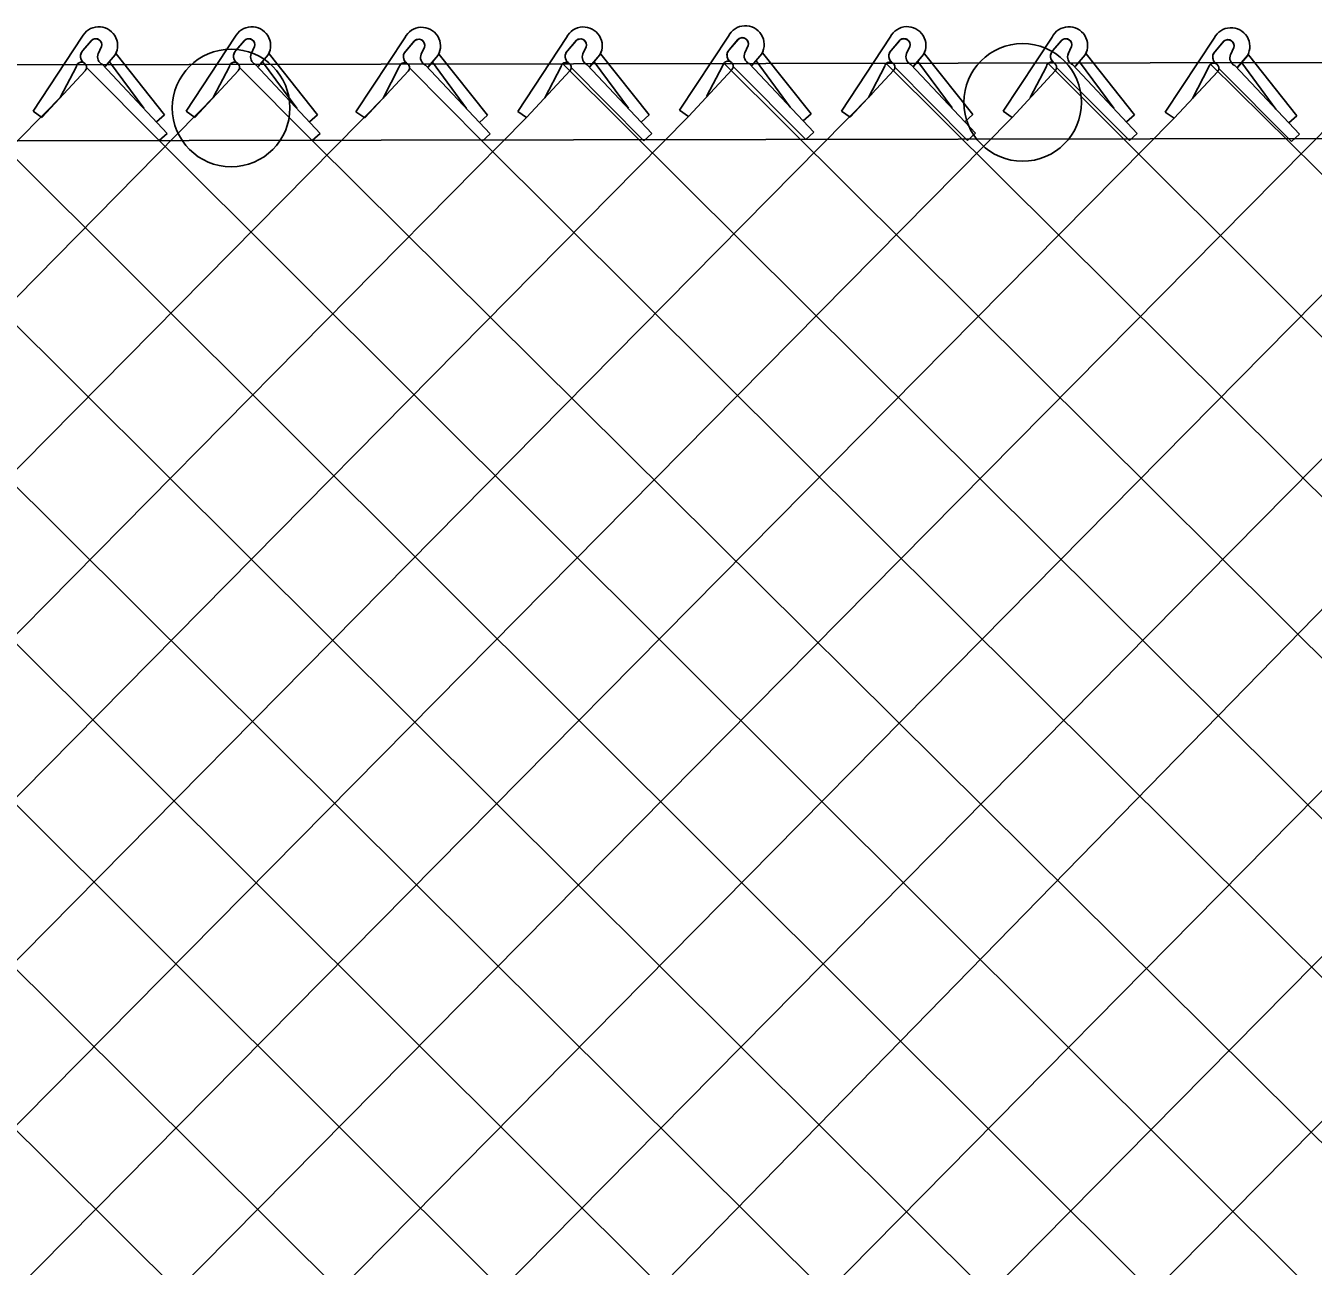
# Model space of a CAD drawing. Extents: x 0 to 2.85, y -0.1 to 1.83.
# Drawn here: x 1.7896 to 1.8537, y 0.8652 to 0.927 of the extents above; entities that cross this region are included whole.
import ezdxf

# ---------------------------------------------------------------- set-up
doc = ezdxf.new("R2010")
doc.units = 0
doc.layers.add('sb_Chainlink Fence', color=7, linetype='Continuous')
doc.layers.add('sb_Existing Structural Steel', color=7, linetype='Continuous')

msp = doc.modelspace()

# ---------------------------------------------------------------- linework, layer by layer
at = {"layer": 'sb_Chainlink Fence'}
for p, q in [((1.8246007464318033, 0.926509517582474), (1.8221642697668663, 0.9228206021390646)), ((1.7924014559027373, 0.926459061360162), (1.7899649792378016, 0.9227701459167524)), ((1.792449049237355, 0.9257902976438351), (1.7928941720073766, 0.9263173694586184)), ((1.79285307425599, 0.9262740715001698), (1.792449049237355, 0.9257902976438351)), ((1.7933751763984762, 0.925988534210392), (1.7932116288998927, 0.9256342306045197)), ((1.7932122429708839, 0.9256467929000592), (1.7933748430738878, 0.9259804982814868)), ((1.8000216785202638, 0.926459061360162), (1.7975852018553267, 0.9227701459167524)), ((1.8000692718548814, 0.9257902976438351), (1.8005143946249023, 0.9263173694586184)), ((1.8004732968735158, 0.9262740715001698), (1.8000692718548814, 0.9257902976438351)), ((1.8009953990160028, 0.925988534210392), (1.8008318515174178, 0.9256342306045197)), ((1.8008324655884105, 0.9256467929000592), (1.8009950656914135, 0.9259804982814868)), ((1.8084840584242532, 0.9264333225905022), (1.8060471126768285, 0.9227436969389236)), ((1.808531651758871, 0.9257645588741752), (1.808976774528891, 0.9262916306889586)), ((1.8089356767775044, 0.9262483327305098), (1.808531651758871, 0.9257645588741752)), ((1.809457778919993, 0.9259627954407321), (1.8092942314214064, 0.9256084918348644)), ((1.8092948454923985, 0.9256210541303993), (1.8094574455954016, 0.925954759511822)), ((1.8165383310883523, 0.9264499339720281), (1.814101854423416, 0.9227610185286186)), ((1.81658592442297, 0.9257811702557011), (1.81703104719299, 0.9263082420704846)), ((1.8169899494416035, 0.9262649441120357), (1.81658592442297, 0.9257811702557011)), ((1.8175120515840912, 0.9259794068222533), (1.8173485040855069, 0.9256251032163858)), ((1.817349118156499, 0.9256376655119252), (1.817511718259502, 0.9259713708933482)), ((1.824648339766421, 0.9258407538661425), (1.825093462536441, 0.9263678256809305)), ((1.8250523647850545, 0.9263245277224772), (1.824648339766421, 0.9258407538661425)), ((1.8255744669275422, 0.9260389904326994), (1.8254109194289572, 0.9256846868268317)), ((1.82541153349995, 0.9256972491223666), (1.8255741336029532, 0.9260309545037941)), ((1.8326574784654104, 0.9264647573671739), (1.8302210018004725, 0.9227758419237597)), ((1.8327050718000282, 0.9257959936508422), (1.8331501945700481, 0.9263230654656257)), ((1.8331090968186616, 0.9262797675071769), (1.8327050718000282, 0.9257959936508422)), ((1.8336311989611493, 0.9259942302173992), (1.8334676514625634, 0.9256399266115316)), ((1.8334682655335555, 0.9256524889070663), (1.8336308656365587, 0.9259861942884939)), ((1.8407103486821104, 0.926459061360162), (1.8382738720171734, 0.9227701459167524)), ((1.8407579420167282, 0.9257902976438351), (1.8412030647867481, 0.9263173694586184)), ((1.8411619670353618, 0.9262740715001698), (1.8407579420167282, 0.9257902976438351)), ((1.8416840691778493, 0.925988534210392), (1.8415205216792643, 0.9256342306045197)), ((1.841521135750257, 0.9256467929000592), (1.8416837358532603, 0.9259804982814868)), ((1.848788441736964, 0.9264113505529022), (1.8463519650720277, 0.9227224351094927)), ((1.8488360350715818, 0.9257425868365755), (1.8492811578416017, 0.9262696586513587)), ((1.8492400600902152, 0.9262263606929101), (1.8488360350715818, 0.9257425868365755)), ((1.849762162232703, 0.9259408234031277), (1.8495986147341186, 0.9255865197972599)), ((1.8495992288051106, 0.9255990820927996), (1.849761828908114, 0.9259327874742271)), ((1.735523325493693, 0.9253459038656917), (1.8468707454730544, 0.8145390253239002)), ((1.7435820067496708, 0.9253482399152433), (1.8549236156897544, 0.8145447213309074)), ((1.7935585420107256, 0.9249993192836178), (1.794053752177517, 0.9255855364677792)), ((1.7935651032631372, 0.925008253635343), (1.794056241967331, 0.9255875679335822)), ((1.795475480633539, 0.9229262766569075), (1.7937784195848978, 0.9252362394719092)), ((1.794053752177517, 0.9255855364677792), (1.794090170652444, 0.9256536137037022)), ((1.794090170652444, 0.9256536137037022), (1.7941212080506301, 0.9257264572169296)), ((1.7965144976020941, 0.9225942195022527), (1.7941016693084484, 0.9256289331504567)), ((1.801178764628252, 0.9249993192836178), (1.8016739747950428, 0.9255855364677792)), ((1.801185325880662, 0.925008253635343), (1.8016764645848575, 0.9255875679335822)), ((1.8030957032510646, 0.9229262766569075), (1.8013986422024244, 0.9252362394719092)), ((1.8016739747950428, 0.9255855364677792), (1.8017103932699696, 0.9256536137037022)), ((1.8017103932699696, 0.9256536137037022), (1.8017414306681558, 0.9257264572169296)), ((1.8041347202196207, 0.9225942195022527), (1.801721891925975, 0.9256289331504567)), ((1.8096411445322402, 0.9249735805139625), (1.8101363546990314, 0.9255597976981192)), ((1.809647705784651, 0.9249825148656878), (1.8101388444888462, 0.9255618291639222)), ((1.8101363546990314, 0.9255597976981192), (1.8101727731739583, 0.9256278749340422)), ((1.8101727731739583, 0.9256278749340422), (1.8102038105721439, 0.9257007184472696)), ((1.8125971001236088, 0.9225684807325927), (1.8101842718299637, 0.9256031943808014)), ((1.8176954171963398, 0.9249901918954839), (1.8181906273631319, 0.9255764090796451)), ((1.8177019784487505, 0.9249991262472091), (1.8181931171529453, 0.9255784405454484)), ((1.8196123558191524, 0.9229171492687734), (1.8179152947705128, 0.9252271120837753)), ((1.8181906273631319, 0.9255764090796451), (1.8182270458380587, 0.9256444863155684)), ((1.8182270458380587, 0.9256444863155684), (1.8182580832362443, 0.9257173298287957)), ((1.8206513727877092, 0.9225850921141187), (1.8182385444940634, 0.9256198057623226)), ((1.82575783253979, 0.9250497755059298), (1.8262530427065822, 0.9256359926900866)), ((1.8257643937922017, 0.9250587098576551), (1.8262555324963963, 0.9256380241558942)), ((1.8276747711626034, 0.9229767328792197), (1.8259777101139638, 0.9252866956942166)), ((1.8262530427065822, 0.9256359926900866), (1.826289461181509, 0.9257040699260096)), ((1.826289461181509, 0.9257040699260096), (1.8263204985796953, 0.925776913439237)), ((1.8287137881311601, 0.9226446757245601), (1.8263009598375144, 0.9256793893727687)), ((1.8338145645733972, 0.9250050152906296), (1.8343097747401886, 0.9255912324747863)), ((1.8338211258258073, 0.9250139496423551), (1.8343122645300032, 0.9255932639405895)), ((1.8357315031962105, 0.9229319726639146), (1.8340344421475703, 0.9252419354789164)), ((1.8343097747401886, 0.9255912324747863), (1.8343461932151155, 0.9256593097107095)), ((1.8343461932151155, 0.9256593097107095), (1.8343772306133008, 0.9257321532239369)), ((1.8367705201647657, 0.9225999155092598), (1.8343576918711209, 0.9256346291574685)), ((1.8418674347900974, 0.9249993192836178), (1.8423626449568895, 0.9255855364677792)), ((1.8418739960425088, 0.925008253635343), (1.8423651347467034, 0.9255875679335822)), ((1.8437843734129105, 0.9229262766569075), (1.8420873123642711, 0.9252362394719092)), ((1.8423626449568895, 0.9255855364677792), (1.8423990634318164, 0.9256536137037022)), ((1.8423990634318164, 0.9256536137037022), (1.8424301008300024, 0.9257264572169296)), ((1.8448233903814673, 0.9225942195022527), (1.8424105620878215, 0.9256289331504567)), ((1.8499455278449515, 0.924951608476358), (1.8504407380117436, 0.9255378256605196)), ((1.8499520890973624, 0.9249605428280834), (1.850443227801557, 0.9255398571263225)), ((1.8504407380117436, 0.9255378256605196), (1.8504771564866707, 0.9256059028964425)), ((1.8504771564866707, 0.9256059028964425), (1.850508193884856, 0.92567874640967)), ((1.8529014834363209, 0.922546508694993), (1.8504886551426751, 0.925581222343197)), ((1.7904109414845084, 0.9224654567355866), (1.7925807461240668, 0.9248028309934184)), ((1.7904109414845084, 0.9224654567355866), (1.7925669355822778, 0.9247890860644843)), ((1.7921240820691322, 0.9250035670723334), (1.7913124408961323, 0.9234520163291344)), ((1.792625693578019, 0.9249523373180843), (1.7962530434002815, 0.9213095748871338)), ((1.7934234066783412, 0.9250948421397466), (1.7966488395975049, 0.9216682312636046)), ((1.7980311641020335, 0.9224654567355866), (1.8002009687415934, 0.9248028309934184)), ((1.7980311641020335, 0.9224654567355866), (1.8001871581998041, 0.9247890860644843)), ((1.7997443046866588, 0.9250035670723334), (1.7989326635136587, 0.9234520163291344)), ((1.8002459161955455, 0.9249523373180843), (1.8038732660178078, 0.9213095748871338)), ((1.8010436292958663, 0.9250948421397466), (1.80426906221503, 0.9216682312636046)), ((1.8064935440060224, 0.9224397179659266), (1.8086633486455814, 0.9247770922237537)), ((1.8064935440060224, 0.9224397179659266), (1.8086495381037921, 0.9247633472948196)), ((1.8082066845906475, 0.9249778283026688), (1.807395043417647, 0.9234262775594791)), ((1.8087082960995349, 0.9249265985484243), (1.8123356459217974, 0.9212838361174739)), ((1.809506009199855, 0.9250691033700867), (1.8127314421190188, 0.9216424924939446)), ((1.8115580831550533, 0.9229005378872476), (1.8098610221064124, 0.9252105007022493)), ((1.8145478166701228, 0.9224563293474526), (1.8167176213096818, 0.9247937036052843)), ((1.8145478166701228, 0.9224563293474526), (1.816703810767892, 0.9247799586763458)), ((1.8162609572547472, 0.9249944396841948), (1.8154493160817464, 0.9234428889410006)), ((1.816362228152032, 0.925117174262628), (1.927418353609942, 0.8145962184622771)), ((1.816762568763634, 0.9249432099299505), (1.8203899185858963, 0.9213004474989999)), ((1.8175602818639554, 0.9250857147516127), (1.8207857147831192, 0.9216591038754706)), ((1.8226102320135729, 0.9225159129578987), (1.8247800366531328, 0.9248532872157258)), ((1.8226102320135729, 0.9225159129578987), (1.8247662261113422, 0.9248395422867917)), ((1.8243233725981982, 0.9250540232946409), (1.8235117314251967, 0.9235024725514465)), ((1.8244083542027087, 0.9251320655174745), (1.935480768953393, 0.814536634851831)), ((1.824824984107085, 0.9250027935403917), (1.8284523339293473, 0.9213600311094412)), ((1.8256226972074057, 0.9251452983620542), (1.8288481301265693, 0.921718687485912)), ((1.8306669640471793, 0.9224711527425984), (1.8328367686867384, 0.9248085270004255)), ((1.8306669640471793, 0.9224711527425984), (1.832822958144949, 0.9247947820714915)), ((1.8323801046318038, 0.9250092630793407), (1.8315684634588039, 0.9234577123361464)), ((1.83249115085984, 0.9251102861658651), (1.9385650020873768, 0.8195307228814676)), ((1.832881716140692, 0.9249580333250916), (1.8365090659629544, 0.921315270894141)), ((1.8336794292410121, 0.9251005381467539), (1.8369048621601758, 0.9216739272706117)), ((1.8387198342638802, 0.9224654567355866), (1.8408896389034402, 0.9248028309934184)), ((1.8387198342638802, 0.9224654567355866), (1.8408758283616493, 0.9247890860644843)), ((1.8404329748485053, 0.9250035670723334), (1.839621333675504, 0.9234520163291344)), ((1.8405325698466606, 0.9251298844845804), (1.938208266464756, 0.8274684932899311)), ((1.840934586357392, 0.9249523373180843), (1.8445619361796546, 0.9213095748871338)), ((1.8417322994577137, 0.9250948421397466), (1.8449577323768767, 0.9216682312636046)), ((1.8467979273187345, 0.9224177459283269), (1.8489677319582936, 0.9247551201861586)), ((1.8467979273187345, 0.9224177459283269), (1.8489539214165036, 0.9247413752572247)), ((1.848511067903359, 0.9249558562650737), (1.8476994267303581, 0.9234043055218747)), ((1.848626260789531, 0.9250972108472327), (1.9600487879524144, 0.8146849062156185)), ((1.8490126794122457, 0.9249046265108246), (1.852640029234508, 0.9212618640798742)), ((1.849810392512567, 0.9250471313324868), (1.853035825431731, 0.9216205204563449)), ((1.851862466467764, 0.9228785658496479), (1.8501654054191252, 0.9251885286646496)), ((1.6836944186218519, 0.8144004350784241), (1.791495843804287, 0.9236341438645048)), ((1.6917478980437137, 0.8144208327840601), (1.7991160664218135, 0.9236341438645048)), ((1.6998021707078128, 0.8144042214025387), (1.8075784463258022, 0.9236084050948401)), ((1.723974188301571, 0.8143950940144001), (1.8317518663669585, 0.923639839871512)), ((1.756222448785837, 0.8143870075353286), (1.8639905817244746, 0.9235826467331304)), ((1.7899649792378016, 0.9227701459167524), (1.7904109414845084, 0.9224654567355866)), ((1.7975852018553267, 0.9227701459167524), (1.7980311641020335, 0.9224654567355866)), ((1.8060485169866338, 0.9227437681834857), (1.8064935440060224, 0.9224397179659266)), ((1.814101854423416, 0.9227610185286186), (1.8145478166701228, 0.9224563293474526)), ((1.8221642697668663, 0.9228206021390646), (1.8226102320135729, 0.9225159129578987)), ((1.8302210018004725, 0.9227758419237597), (1.8306669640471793, 0.9224711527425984)), ((1.8382738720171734, 0.9227701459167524), (1.8387198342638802, 0.9224654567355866)), ((1.8463519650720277, 0.9227224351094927), (1.8467979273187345, 0.9224177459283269)), ((1.7078645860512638, 0.8143446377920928), (1.8145478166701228, 0.9224563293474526)), ((1.715921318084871, 0.814389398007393), (1.8226102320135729, 0.9225159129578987)), ((1.7320522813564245, 0.8144428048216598), (1.8387198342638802, 0.9224654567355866)), ((1.7401057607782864, 0.8144632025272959), (1.8467979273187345, 0.9224177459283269)), ((1.748160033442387, 0.8144465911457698), (1.8548514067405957, 0.9223973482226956)), ((1.7642791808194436, 0.8144317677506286), (1.8709680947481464, 0.9224735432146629)), ((1.7807904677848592, 0.8145352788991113), (1.8870838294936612, 0.9223020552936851)), ((1.7888447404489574, 0.81451866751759), (1.8952639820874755, 0.9222734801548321)), ((1.7965144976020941, 0.9225942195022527), (1.7961187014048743, 0.9222355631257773)), ((1.7969071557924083, 0.8144590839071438), (1.9033174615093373, 0.9222530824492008)), ((1.8041347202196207, 0.9225942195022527), (1.8037389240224, 0.9222355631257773)), ((1.8125971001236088, 0.9225684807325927), (1.8122013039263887, 0.922209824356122)), ((1.8206513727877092, 0.9225850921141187), (1.8202555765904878, 0.9222264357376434)), ((1.8287137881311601, 0.9226446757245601), (1.8283179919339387, 0.9222860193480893)), ((1.8367705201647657, 0.9225999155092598), (1.8363747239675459, 0.9222412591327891)), ((1.8448233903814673, 0.9225942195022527), (1.844427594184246, 0.9222355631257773)), ((1.8529014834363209, 0.922546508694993), (1.8525056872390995, 0.9221878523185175)), ((1.7966488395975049, 0.9216682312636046), (1.7962530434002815, 0.9213095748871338)), ((1.80426906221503, 0.9216682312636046), (1.8038732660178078, 0.9213095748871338)), ((1.8127314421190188, 0.9216424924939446), (1.8123356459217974, 0.9212838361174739)), ((1.8207857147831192, 0.9216591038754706), (1.8203899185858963, 0.9213004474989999)), ((1.8288481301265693, 0.921718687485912), (1.8284523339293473, 0.9213600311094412)), ((1.8369048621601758, 0.9216739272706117), (1.8365090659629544, 0.921315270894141)), ((1.8449577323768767, 0.9216682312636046), (1.8445619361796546, 0.9213095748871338)), ((1.853035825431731, 0.9216205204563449), (1.852640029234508, 0.9212618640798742)), ((1.7559732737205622, 0.9213042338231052), (1.8629527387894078, 0.814550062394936)), ((1.7640267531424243, 0.9212838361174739), (1.871006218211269, 0.8145704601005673)), ((1.7718226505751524, 0.9212906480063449), (1.8790604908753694, 0.8145538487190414)), ((1.7798949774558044, 0.9212793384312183), (1.8871229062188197, 0.8144942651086)), ((1.7882001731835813, 0.921315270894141), (1.895179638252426, 0.8145390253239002)), ((1.7962530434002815, 0.9213095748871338), (1.9032325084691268, 0.8145447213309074)), ((1.8038732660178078, 0.9213095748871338), (1.9113106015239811, 0.8145924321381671)), ((1.8123356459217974, 0.9212838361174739), (1.9193640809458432, 0.8146128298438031)), ((1.7727369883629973, 0.8145148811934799), (1.8751811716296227, 0.9194974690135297))]:
    msp.add_line(p, q, dxfattribs=at)
for centre in [(1.7998312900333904, 0.92293309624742), (1.8392483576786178, 0.923209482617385)]:
    msp.add_circle(centre, 0.002929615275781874, dxfattribs=at)
for centre, radius, start, end in [((1.7932399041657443, 0.9260443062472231), 0.0009354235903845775, 330.7731305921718, 153.67978342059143), ((1.800860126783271, 0.9260443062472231), 0.0009354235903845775, 330.7731305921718, 153.67978342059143), ((1.8093225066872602, 0.9260185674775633), 0.0009354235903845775, 330.7731305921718, 153.67978342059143), ((1.81737677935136, 0.9260351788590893), 0.0009354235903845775, 330.7731305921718, 153.67978342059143), ((1.8254391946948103, 0.9260947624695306), 0.0009354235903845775, 330.7731305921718, 153.67978342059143), ((1.8334959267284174, 0.9260500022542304), 0.0009354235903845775, 330.7731305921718, 153.67978342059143), ((1.8415487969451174, 0.9260443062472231), 0.0009354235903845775, 330.7731305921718, 153.67978342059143), ((1.8496268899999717, 0.9259965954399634), 0.0009354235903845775, 330.7731305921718, 153.67978342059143), ((1.7930858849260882, 0.9260796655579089), 0.00030330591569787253, 342.5147558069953, 140.13680881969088), ((1.7930869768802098, 0.9260811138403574), 0.00030494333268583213, 340.73435754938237, 129.21739859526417), ((1.8007061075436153, 0.9260796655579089), 0.00030330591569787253, 342.5147558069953, 140.13680881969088), ((1.8007071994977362, 0.9260811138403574), 0.00030494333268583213, 340.73435754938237, 129.21739859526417), ((1.8091684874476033, 0.9260539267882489), 0.00030330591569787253, 342.5147558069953, 140.13680881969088), ((1.8091695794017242, 0.9260553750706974), 0.00030494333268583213, 340.73435754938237, 129.21739859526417), ((1.817222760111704, 0.9260705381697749), 0.00030330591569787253, 342.5147558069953, 140.13680881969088), ((1.817223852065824, 0.9260719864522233), 0.00030494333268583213, 340.73435754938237, 129.21739859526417), ((1.825285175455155, 0.926130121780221), 0.00030330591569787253, 342.5147558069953, 140.13680881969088), ((1.8252862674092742, 0.9261315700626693), 0.00030494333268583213, 340.73435754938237, 129.21739859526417), ((1.8333419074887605, 0.926085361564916), 0.00030330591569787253, 342.5147558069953, 140.13680881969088), ((1.8333429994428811, 0.9260868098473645), 0.00030494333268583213, 340.73435754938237, 129.21739859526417), ((1.841394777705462, 0.9260796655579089), 0.00030330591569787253, 342.5147558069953, 140.13680881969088), ((1.8413958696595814, 0.9260811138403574), 0.00030494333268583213, 340.73435754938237, 129.21739859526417), ((1.8494728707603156, 0.9260319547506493), 0.00030330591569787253, 342.5147558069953, 140.13680881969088), ((1.8494739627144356, 0.9260334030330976), 0.00030494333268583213, 340.73435754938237, 129.21739859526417), ((1.792708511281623, 0.9255070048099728), 0.0003843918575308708, 140.20166010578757, 233.0052527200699), ((1.792719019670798, 0.9255074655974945), 0.0003909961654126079, 133.66718540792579, 232.2343578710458), ((1.7935993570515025, 0.9254748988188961), 0.00041880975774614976, 156.48328493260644, 245.15783350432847), ((1.8003287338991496, 0.9255070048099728), 0.0003843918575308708, 140.20166010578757, 233.0052527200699), ((1.800339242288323, 0.9255074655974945), 0.0003909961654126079, 133.66718540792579, 232.2343578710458), ((1.8012195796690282, 0.9254748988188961), 0.00041880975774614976, 156.48328493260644, 245.15783350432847), ((1.8087911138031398, 0.9254812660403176), 0.0003843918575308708, 140.20166010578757, 233.0052527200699), ((1.808801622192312, 0.9254817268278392), 0.0003909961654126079, 133.66718540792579, 232.2343578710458), ((1.8096819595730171, 0.925449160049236), 0.00041880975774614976, 156.48328493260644, 245.15783350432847), ((1.8168453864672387, 0.9254978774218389), 0.0003843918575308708, 140.20166010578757, 233.0052527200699), ((1.8168558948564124, 0.9254983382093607), 0.0003909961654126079, 133.66718540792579, 232.2343578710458), ((1.817736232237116, 0.9254657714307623), 0.00041880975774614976, 156.48328493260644, 245.15783350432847), ((1.8245753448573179, 0.9250099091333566), 0.00025580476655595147, 319.02146199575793, 170.0695590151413), ((1.824907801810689, 0.925557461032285), 0.0003843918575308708, 140.20166010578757, 233.0052527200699), ((1.8249183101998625, 0.9255579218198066), 0.0003909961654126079, 133.66718540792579, 232.2343578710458), ((1.825798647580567, 0.9255253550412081), 0.00041880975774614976, 156.48328493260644, 245.15783350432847), ((1.8329645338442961, 0.9255127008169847), 0.0003843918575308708, 140.20166010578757, 233.0052527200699), ((1.832975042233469, 0.9255131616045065), 0.0003909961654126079, 133.66718540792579, 232.2343578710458), ((1.833855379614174, 0.9254805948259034), 0.00041880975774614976, 156.48328493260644, 245.15783350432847), ((1.841017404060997, 0.9255070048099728), 0.0003843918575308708, 140.20166010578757, 233.0052527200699), ((1.8410279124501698, 0.9255074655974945), 0.0003909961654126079, 133.66718540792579, 232.2343578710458), ((1.8419082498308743, 0.9254748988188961), 0.00041880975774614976, 156.48328493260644, 245.15783350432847), ((1.8490954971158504, 0.9254592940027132), 0.0003843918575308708, 140.20166010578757, 233.0052527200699), ((1.8491060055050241, 0.9254597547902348), 0.0003909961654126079, 133.66718540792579, 232.2343578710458), ((1.8499863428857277, 0.9254271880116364), 0.00041880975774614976, 156.48328493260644, 245.15783350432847), ((1.792376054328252, 0.9249594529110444), 0.00025580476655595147, 319.02146199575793, 170.0695590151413), ((1.7999962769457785, 0.9249594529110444), 0.00025580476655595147, 319.02146199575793, 170.0695590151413), ((1.8084586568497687, 0.9249337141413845), 0.00025580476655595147, 319.02146199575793, 170.0695590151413), ((1.8165129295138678, 0.9249503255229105), 0.00025580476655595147, 319.02146199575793, 170.0695590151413), ((1.832632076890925, 0.9249651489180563), 0.00025580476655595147, 319.02146199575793, 170.0695590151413), ((1.8406849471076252, 0.9249594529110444), 0.00025580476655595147, 319.02146199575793, 170.0695590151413), ((1.8487630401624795, 0.9249117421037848), 0.00025580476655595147, 319.02146199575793, 170.0695590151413)]:
    msp.add_arc(centre, radius, start, end, dxfattribs=at)
at = {"layer": 'sb_Existing Structural Steel'}
msp.add_line((0.7463728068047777, 0.9233474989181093), (1.8783968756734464, 0.9252310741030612), dxfattribs=at)
msp.add_lwpolyline([(1.8783743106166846, 0.9214564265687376), (1.2151944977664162, 0.9203057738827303), (1.099263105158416, 0.9200467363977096), (0.7389309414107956, 0.9196901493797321)], dxfattribs=at)

doc.saveas('drawing.dxf')
